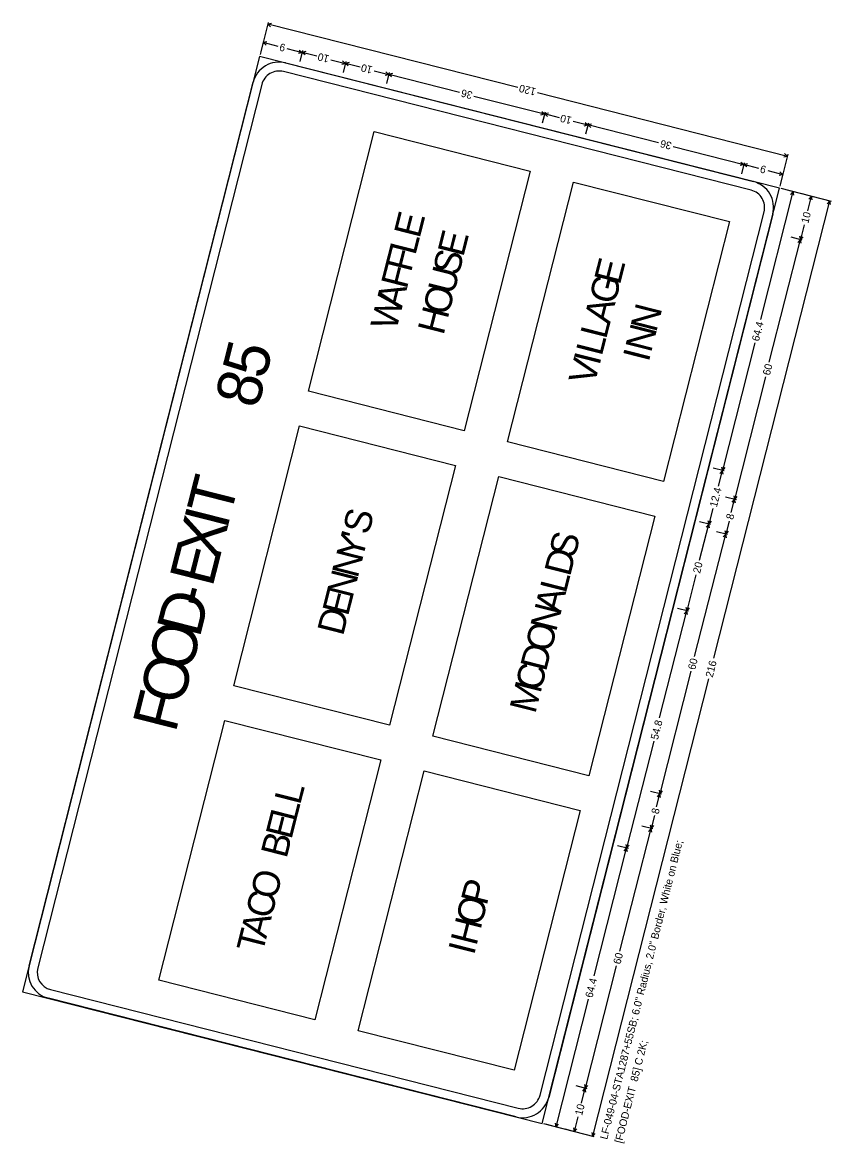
# Model space of a CAD drawing. Extents: x 670257 to 671518, y 737783 to 738188.
# Drawn here: x 670932.72 to 670959.14, y 737954.51 to 737991.11 of the extents above; entities that cross this region are included whole.
import ezdxf

# ---------------------------------------------------------------- set-up
doc = ezdxf.new("R2010")
doc.units = 0
doc.layers.add('R_SIGN', color=7, linetype='Continuous')

msp = doc.modelspace()

# ---------------------------------------------------------------- linework, layer by layer
at = {"layer": 'R_SIGN'}
for p, q in [((670940.748, 737991.11), (670940.482, 737990.063)), ((670940.853, 737991.077), (670940.733, 737991.05)), ((670948.892, 737988.981), (670940.733, 737991.05)), ((670940.826, 737990.97), (670940.733, 737991.05)), ((670940.596, 737990.512), (670940.505, 737990.153)), ((670940.702, 737990.478), (670940.581, 737990.452)), ((670941.075, 737990.327), (670940.581, 737990.452)), ((670940.674, 737990.371), (670940.581, 737990.452)), ((670941.359, 737990.255), (670941.853, 737990.129)), ((670941.733, 737990.103), (670941.853, 737990.129)), ((670941.76, 737990.21), (670941.853, 737990.129)), ((670941.868, 737990.189), (670941.777, 737989.83)), ((670941.974, 737990.156), (670941.853, 737990.129)), ((670942.334, 737990.007), (670941.853, 737990.129)), ((670941.947, 737990.049), (670941.853, 737990.129)), ((670942.786, 737989.893), (670943.267, 737989.771)), ((670943.146, 737989.745), (670943.267, 737989.771)), ((670943.173, 737989.852), (670943.267, 737989.771)), ((670943.282, 737989.831), (670943.191, 737989.472)), ((670943.387, 737989.797), (670943.267, 737989.771)), ((670943.748, 737989.649), (670943.267, 737989.771)), ((670943.36, 737989.69), (670943.267, 737989.771)), ((670944.2, 737989.534), (670944.68, 737989.412)), ((670944.56, 737989.386), (670944.68, 737989.412)), ((670944.587, 737989.493), (670944.68, 737989.412)), ((670944.696, 737989.472), (670944.605, 737989.113)), ((670944.801, 737989.439), (670944.68, 737989.412)), ((670946.987, 737988.827), (670944.68, 737989.412)), ((670944.774, 737989.332), (670944.68, 737989.412)), ((670947.463, 737988.707), (670949.769, 737988.122)), ((670949.536, 737988.818), (670957.696, 737986.748)), ((670949.649, 737988.095), (670949.769, 737988.122)), ((670949.676, 737988.202), (670949.769, 737988.122)), ((670949.784, 737988.181), (670949.693, 737987.823)), ((670949.89, 737988.148), (670949.769, 737988.122)), ((670950.25, 737988), (670949.769, 737988.122)), ((670949.863, 737988.041), (670949.769, 737988.122)), ((670950.702, 737987.885), (670951.183, 737987.763)), ((670942.057, 737979.069), (670944.208, 737987.55)), ((670944.208, 737987.55), (670949.297, 737986.259)), ((670951.062, 737987.737), (670951.183, 737987.763)), ((670951.089, 737987.844), (670951.183, 737987.763)), ((670951.198, 737987.823), (670951.107, 737987.464)), ((670951.303, 737987.79), (670951.183, 737987.763)), ((670953.489, 737987.178), (670951.183, 737987.763)), ((670951.276, 737987.683), (670951.183, 737987.763)), ((670953.966, 737987.057), (670956.272, 737986.473)), ((670957.711, 737986.808), (670957.445, 737985.761)), ((670957.602, 737986.829), (670957.696, 737986.748)), ((670956.151, 737986.446), (670956.272, 737986.473)), ((670956.178, 737986.553), (670956.272, 737986.473)), ((670956.287, 737986.532), (670956.196, 737986.173)), ((670956.287, 737986.532), (670956.196, 737986.173)), ((670956.392, 737986.499), (670956.272, 737986.473)), ((670956.766, 737986.347), (670956.272, 737986.473)), ((670956.365, 737986.392), (670956.272, 737986.473)), ((670957.575, 737986.722), (670957.696, 737986.748)), ((670949.297, 737986.259), (670947.146, 737977.778)), ((670957.05, 737986.275), (670957.544, 737986.15)), ((670957.423, 737986.124), (670957.544, 737986.15)), ((670957.451, 737986.231), (670957.544, 737986.15)), ((670957.559, 737986.21), (670957.468, 737985.851)), ((670948.559, 737977.419), (670950.711, 737985.901)), ((670950.711, 737985.901), (670955.799, 737984.61)), ((670959.135, 737985.269), (670957.49, 737985.686)), ((670957.939, 737985.572), (670957.58, 737985.663)), ((670956.821, 737981.417), (670957.879, 737985.587)), ((670957.798, 737985.494), (670957.879, 737985.587)), ((670957.905, 737985.467), (670957.879, 737985.587)), ((670958.537, 737985.42), (670958.178, 737985.512)), ((670958.355, 737984.955), (670958.477, 737985.436)), ((670958.396, 737985.342), (670958.477, 737985.436)), ((670958.504, 737985.315), (670958.477, 737985.436)), ((670955.289, 737970.354), (670959.075, 737985.284)), ((670958.995, 737985.19), (670959.075, 737985.284)), ((670959.102, 737985.163), (670959.075, 737985.284)), ((670955.799, 737984.61), (670953.648, 737976.129)), ((670958.241, 737984.503), (670958.119, 737984.022)), ((670957.103, 737980.019), (670958.119, 737984.022)), ((670958.178, 737984.007), (670957.819, 737984.098)), ((670958.178, 737984.007), (670957.819, 737984.098)), ((670958.038, 737983.929), (670958.119, 737984.022)), ((670958.092, 737984.143), (670958.119, 737984.022)), ((670958.199, 737984.116), (670958.119, 737984.022)), ((670958.145, 737983.901), (670958.119, 737984.022)), ((670956.628, 737980.654), (670955.57, 737976.484)), ((670956.983, 737979.544), (670955.967, 737975.541)), ((670947.146, 737977.778), (670942.057, 737979.069)), ((670939.619, 737969.456), (670941.77, 737977.938)), ((670941.77, 737977.938), (670946.859, 737976.647)), ((670953.648, 737976.129), (670948.559, 737977.419)), ((670946.859, 737976.647), (670944.708, 737968.166)), ((670955.63, 737976.469), (670955.271, 737976.56)), ((670955.63, 737976.469), (670955.271, 737976.56)), ((670955.544, 737976.605), (670955.57, 737976.484)), ((670955.651, 737976.577), (670955.57, 737976.484)), ((670946.122, 737967.807), (670948.273, 737976.289)), ((670948.273, 737976.289), (670953.362, 737974.998)), ((670955.441, 737975.977), (670955.57, 737976.484)), ((670955.489, 737976.39), (670955.57, 737976.484)), ((670955.596, 737976.363), (670955.57, 737976.484)), ((670956.027, 737975.525), (670955.668, 737975.616)), ((670955.86, 737975.118), (670955.967, 737975.541)), ((670955.887, 737975.447), (670955.967, 737975.541)), ((670955.941, 737975.661), (670955.967, 737975.541)), ((670956.048, 737975.634), (670955.967, 737975.541)), ((670955.994, 737975.42), (670955.967, 737975.541)), ((670955.254, 737975.238), (670955.125, 737974.731)), ((670953.362, 737974.998), (670951.21, 737966.516)), ((670955.185, 737974.716), (670954.826, 737974.807)), ((670954.828, 737973.557), (670955.125, 737974.731)), ((670955.045, 737974.638), (670955.125, 737974.731)), ((670955.099, 737974.852), (670955.125, 737974.731)), ((670955.206, 737974.825), (670955.125, 737974.731)), ((670955.152, 737974.611), (670955.125, 737974.731)), ((670955.788, 737974.833), (670955.681, 737974.41)), ((670954.665, 737970.407), (670955.681, 737974.41)), ((670955.741, 737974.395), (670955.382, 737974.486)), ((670955.6, 737974.316), (670955.681, 737974.41)), ((670955.654, 737974.53), (670955.681, 737974.41)), ((670955.761, 737974.503), (670955.681, 737974.41)), ((670955.707, 737974.289), (670955.681, 737974.41)), ((670954.706, 737973.078), (670954.408, 737971.904)), ((670953.523, 737968.413), (670954.408, 737971.904)), ((670954.468, 737971.889), (670954.109, 737971.98)), ((670954.328, 737971.81), (670954.408, 737971.904)), ((670954.382, 737972.025), (670954.408, 737971.904)), ((670954.489, 737971.997), (670954.408, 737971.904)), ((670954.435, 737971.783), (670954.408, 737971.904)), ((670954.545, 737969.931), (670953.53, 737965.928)), ((670955.118, 737969.681), (670951.331, 737954.751)), ((670944.708, 737968.166), (670939.619, 737969.456)), ((670937.181, 737959.844), (670939.332, 737968.325)), ((670939.332, 737968.325), (670944.421, 737967.035)), ((670951.21, 737966.516), (670946.122, 737967.807)), ((670953.329, 737967.649), (670952.444, 737964.158)), ((670944.421, 737967.035), (670942.27, 737958.553)), ((670943.684, 737958.195), (670945.835, 737966.676)), ((670945.835, 737966.676), (670950.924, 737965.386)), ((670953.589, 737965.913), (670953.23, 737966.004)), ((670953.422, 737965.505), (670953.53, 737965.928)), ((670953.449, 737965.835), (670953.53, 737965.928)), ((670953.503, 737966.049), (670953.53, 737965.928)), ((670953.61, 737966.022), (670953.53, 737965.928)), ((670953.556, 737965.808), (670953.53, 737965.928)), ((670950.924, 737965.386), (670948.773, 737956.904)), ((670953.35, 737965.22), (670953.243, 737964.797)), ((670952.227, 737960.794), (670953.243, 737964.797)), ((670953.303, 737964.782), (670952.944, 737964.873)), ((670953.162, 737964.704), (670953.243, 737964.797)), ((670953.216, 737964.918), (670953.243, 737964.797)), ((670953.323, 737964.891), (670953.243, 737964.797)), ((670953.269, 737964.677), (670953.243, 737964.797)), ((670951.386, 737959.987), (670952.444, 737964.158)), ((670952.504, 737964.142), (670952.145, 737964.233)), ((670952.363, 737964.064), (670952.444, 737964.158)), ((670952.417, 737964.278), (670952.444, 737964.158)), ((670952.524, 737964.251), (670952.444, 737964.158)), ((670952.47, 737964.037), (670952.444, 737964.158)), ((670952.107, 737960.319), (670951.092, 737956.316)), ((670942.27, 737958.553), (670937.181, 737959.844)), ((670951.193, 737959.225), (670950.135, 737955.054)), ((670948.773, 737956.904), (670943.684, 737958.195)), ((670951.152, 737956.301), (670950.793, 737956.392)), ((670951.065, 737956.437), (670951.092, 737956.316)), ((670951.172, 737956.409), (670951.092, 737956.316)), ((670950.97, 737955.835), (670951.092, 737956.316)), ((670951.011, 737956.222), (670951.092, 737956.316)), ((670951.118, 737956.195), (670951.092, 737956.316)), ((670950.855, 737955.383), (670950.733, 737954.902)), ((670951.391, 737954.735), (670949.746, 737955.153)), ((670950.195, 737955.039), (670949.836, 737955.13)), ((670950.109, 737955.175), (670950.135, 737955.054)), ((670950.216, 737955.148), (670950.135, 737955.054)), ((670950.793, 737954.887), (670950.434, 737954.978)), ((670950.707, 737955.023), (670950.733, 737954.902)), ((670950.814, 737954.996), (670950.733, 737954.902)), ((670951.305, 737954.871), (670951.331, 737954.751)), ((670951.412, 737954.844), (670951.331, 737954.751))]:
    msp.add_line(p, q, dxfattribs=at)
for points in [[(670949.686, 737955.168), (670957.43, 737985.701), (670940.467, 737990.003), (670932.723, 737959.47), (670949.686, 737955.168), (670949.686, 737955.168)], [(670941.315, 737989.788), (670956.582, 737985.916)], [(670956.51, 737985.634), (670941.244, 737989.506)], [(670932.938, 737960.318), (670940.252, 737989.155)], [(670940.535, 737989.084), (670933.221, 737960.247)], [(670949.619, 737956.088), (670956.932, 737984.925)], [(670957.215, 737984.853), (670949.901, 737956.016)], [(670933.643, 737959.538), (670948.91, 737955.666)], [(670948.838, 737955.383), (670933.571, 737959.255)]]:
    msp.add_lwpolyline(points, dxfattribs=at)
for centre, radius, start, end in [((670941.1, 737988.94), 0.875, 75.7686, 165.7688), ((670941.1, 737988.94), 0.583, 75.7686, 165.7688), ((670956.367, 737985.068), 0.875, 345.7686, 75.7688), ((670956.367, 737985.068), 0.583, 345.7686, 75.7688), ((670933.787, 737960.103), 0.875, 165.7688, 255.7684), ((670933.787, 737960.103), 0.583, 165.7688, 255.7684), ((670949.053, 737956.231), 0.875, 255.7684, 345.7686), ((670949.053, 737956.231), 0.583, 255.7684, 345.7686)]:
    msp.add_arc(centre, radius, start, end, dxfattribs=at)

# ---------------------------------------------------------------- texts
for s, height, rotation, p in [('9', 0.247, 165.7688, (670941.33, 737990.39)), ('10', 0.2469, 165.7688, (670942.756, 737990.028)), ('10', 0.2469, 165.7688, (670944.17, 737989.669)), ('120', 0.2469, 165.7688, (670949.506, 737988.953)), ('36', 0.2469, 165.7688, (670947.434, 737988.841)), ('10', 0.2469, 165.7688, (670950.672, 737988.02)), ('36', 0.2469, 165.7688, (670953.936, 737987.192)), ('9', 0.247, 165.7688, (670957.02, 737986.41)), ('E', 0.875, 75.7686, (670945.686, 737984.034)), ('10', 0.2469, 75.7686, (670958.375, 737984.533)), ('E', 0.875, 75.7686, (670947.112, 737983.428)), ('L', 0.875, 75.7686, (670945.546, 737983.483)), ('F', 0.875, 75.7686, (670945.406, 737982.931)), ('S', 0.875, 75.7686, (670946.955, 737982.809)), ('F', 0.875, 75.7686, (670945.266, 737982.38)), ('U', 0.875, 75.7686, (670946.798, 737982.19)), ('E', 0.875, 75.7686, (670952.222, 737982.516)), ('G', 0.875, 75.7686, (670952.058, 737981.872)), ('A', 0.875, 75.7686, (670945.099, 737981.718)), ('O', 0.875, 75.7686, (670946.628, 737981.52)), ('W', 0.875, 75.7686, (670944.922, 737981.023)), ('H', 0.875, 75.7686, (670946.465, 737980.876)), ('A', 0.875, 75.7686, (670951.895, 737981.227)), ('N', 0.875, 75.7686, (670953.408, 737980.965)), ('L', 0.875, 75.7686, (670951.772, 737980.744)), ('64.4', 0.2469, 75.7686, (670956.763, 737980.684)), ('N', 0.875, 75.7686, (670953.24, 737980.303)), ('5', 1.458, 75.7686, (670940.643, 737979.427)), ('L', 0.875, 75.7686, (670951.632, 737980.192)), ('V', 0.875, 75.7686, (670951.391, 737979.242)), ('I', 0.875, 75.7686, (670951.555, 737979.887)), ('I', 0.875, 75.7686, (670953.163, 737979.998)), ('60', 0.2469, 75.7686, (670957.118, 737979.573)), ('8', 1.458, 75.7686, (670940.4, 737978.466)), ('T', 1.458, 75.7686, (670939.5, 737974.918)), ('12.4', 0.2469, 75.7686, (670955.389, 737975.268)), ('I', 1.458, 75.7686, (670939.399, 737974.522)), ('S', 0.875, 75.7686, (670944.021, 737974.356)), ('8', 0.247, 75.7686, (670955.923, 737974.862)), ('X', 1.458, 75.7686, (670939.138, 737973.49)), ('Y', 0.875, 75.7686, (670943.813, 737973.534)), ("'", 0.875, 75.7686, (670943.965, 737974.136)), ('S', 0.875, 75.7686, (670950.75, 737973.598)), ('E', 1.458, 75.7686, (670938.923, 737972.642)), ('N', 0.875, 75.7686, (670943.662, 737972.94)), ('D', 0.875, 75.7686, (670950.597, 737972.996)), ('N', 0.875, 75.7686, (670943.494, 737972.278)), ('20', 0.2469, 75.7686, (670954.841, 737973.108)), ('L', 0.875, 75.7686, (670950.457, 737972.444)), ('D', 1.458, 75.7686, (670938.503, 737970.988)), ('-', 1.458, 75.7686, (670938.747, 737971.949)), ('E', 0.875, 75.7686, (670943.348, 737971.702)), ('A', 0.875, 75.7686, (670950.289, 737971.783)), ('N', 0.875, 75.7686, (670950.139, 737971.189)), ('D', 0.875, 75.7686, (670943.185, 737971.057)), ('O', 1.458, 75.7686, (670938.22, 737969.871)), ('O', 0.875, 75.7686, (670949.969, 737970.519)), ('D', 0.875, 75.7686, (670949.81, 737969.891)), ('O', 1.458, 75.7686, (670937.944, 737968.783)), ('60', 0.2469, 75.7686, (670954.68, 737969.961)), ('C', 0.875, 75.7686, (670949.646, 737969.247)), ('216', 0.2469, 75.7686, (670955.253, 737969.71)), ('M', 0.875, 75.7686, (670949.461, 737968.517)), ('F', 1.458, 75.7686, (670937.718, 737967.892)), ('54.8', 0.2469, 75.7686, (670953.464, 737967.678)), ('L', 0.875, 75.7686, (670941.786, 737965.541)), ('L', 0.875, 75.7686, (670941.646, 737964.99)), ('E', 0.875, 75.7686, (670941.5, 737964.413)), ('8', 0.247, 75.7686, (670953.485, 737965.25)), ('B', 0.875, 75.7686, (670941.342, 737963.794)), ('LF-049-04-STA1287+55SB; 6.0" Radius, 2.0" Border, White on Blue; ', 0.24688, 75.7686, (670951.81, 737954.629)), ('O', 0.875, 75.7686, (670941, 737962.446)), ('P', 0.875, 75.7686, (670947.873, 737962.255)), ('C', 0.875, 75.7686, (670940.841, 737961.818)), ('O', 0.875, 75.7686, (670947.703, 737961.585)), ('A', 0.875, 75.7686, (670940.678, 737961.173)), ('H', 0.875, 75.7686, (670947.539, 737960.941)), ('T', 0.875, 75.7686, (670940.555, 737960.69)), ('I', 0.875, 75.7686, (670947.462, 737960.635)), ('60', 0.2469, 75.7686, (670952.242, 737960.348)), ('64.4', 0.2469, 75.7686, (670951.328, 737959.254)), ('[FOOD-EXIT  85] C 2K; ', 0.24688, 75.7686, (670952.289, 737954.508)), ('10', 0.2469, 75.7686, (670950.99, 737955.413))]:
    msp.add_text(s, height=height, rotation=rotation, dxfattribs=at).set_placement(p)

doc.saveas('drawing.dxf')
